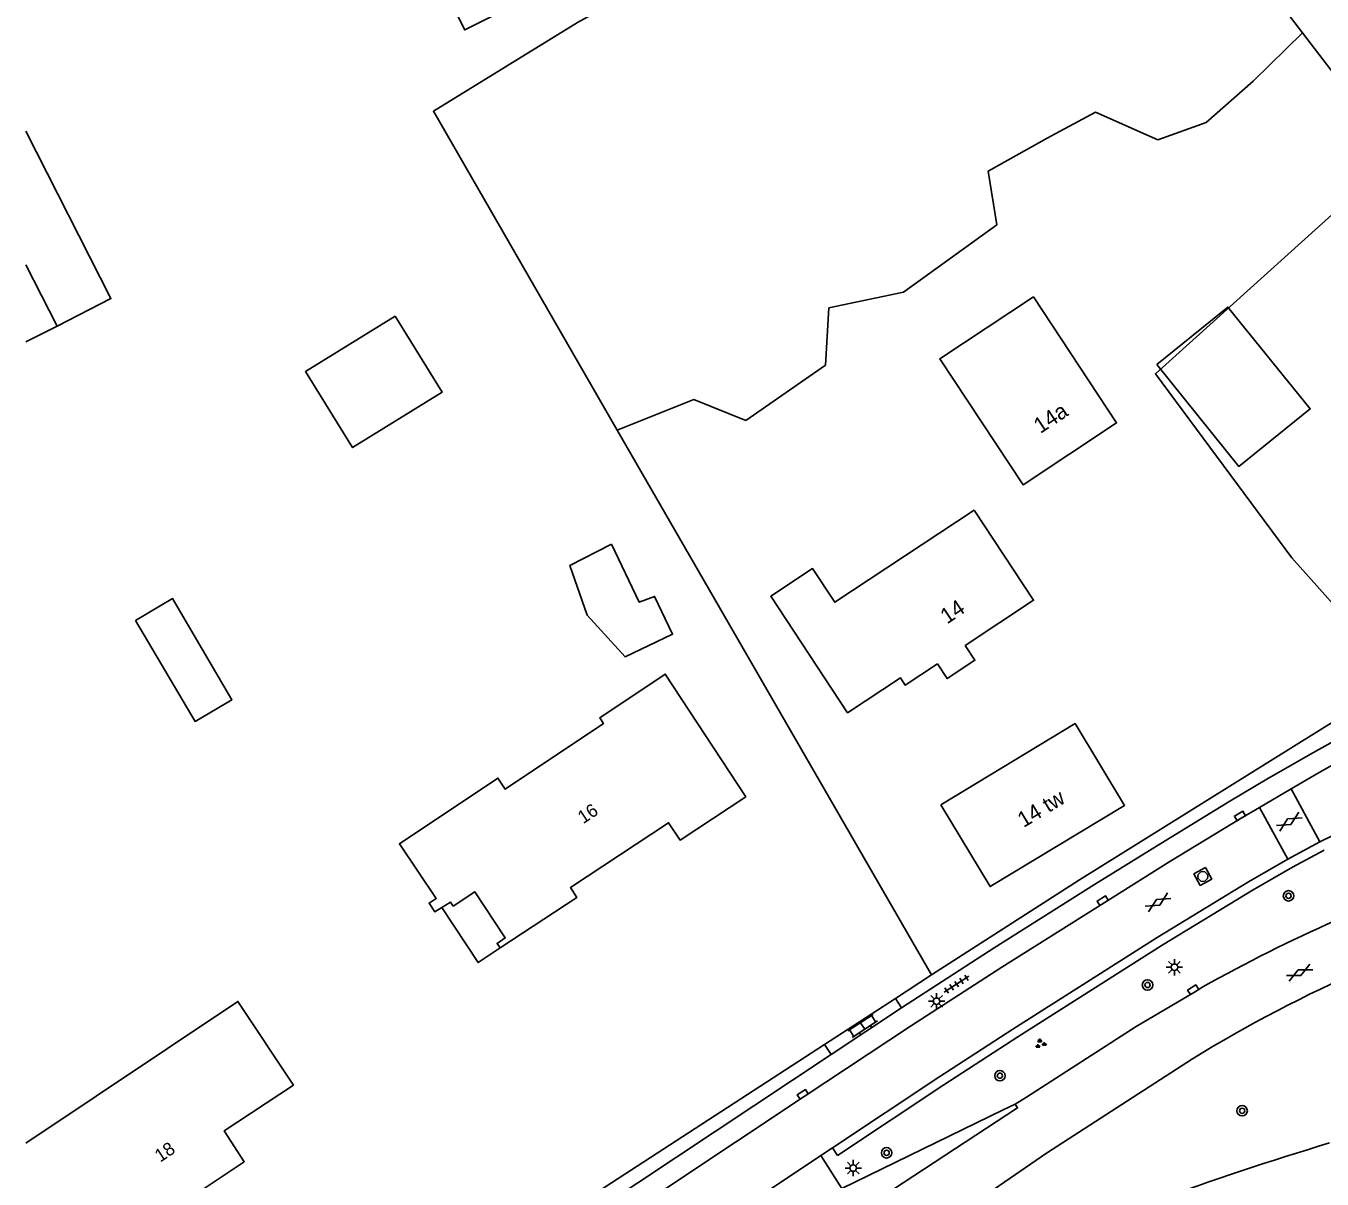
# Model space of a CAD drawing. Extents: x 137999 to 141000, y 397500 to 400501.
# Drawn here: x 138000 to 138099.1, y 398603.5 to 398691.6 of the extents above; entities that cross this region are included whole.
import ezdxf

# ---------------------------------------------------------------- set-up
doc = ezdxf.new("R2010")
doc.units = 0
for name, color, linetype in [('gg-afsc-erfafscheiding', 7, 'Continuous'), ('gg-anno-huisnummerreeks BGT', 7, 'Continuous'), ('gg-bbg-gedigitaliseerde bebouwing', 7, 'Continuous'), ('gg-bbg-gedigitaliseerde bijgebouw', 7, 'Continuous'), ('gg-bbg-hoofdgebouw', 7, 'Continuous'), ('gg-bbg-luifel en loopbrug', 7, 'Continuous'), ('gg-knt-bronhoudergrens', 7, 'Continuous'), ('gg-knt-verharding', 7, 'Continuous'), ('gt-anno-plantopografie huisnummer', 7, 'Continuous'), ('gt-bbg-plantopografie pand', 7, 'Continuous'), ('gt-grn-groengrens', 7, 'Continuous'), ('gt-symb-boom', 7, 'Continuous'), ('gt-symb-gesloten verharding', 7, 'Continuous'), ('gt-symb-groenvak', 7, 'Continuous'), ('gt-symb-klinker verharding', 7, 'Continuous'), ('gt-symb-kolk', 7, 'Continuous'), ('gt-symb-lichtmast', 7, 'Continuous'), ('gt-symb-rioolschacht', 7, 'Continuous'), ('gt-symb-tegel verharding', 7, 'Continuous')]:
    doc.layers.add(name, color=color, linetype=linetype)

# ---------------------------------------------------------------- blocks, each defined once
blk = doc.blocks.new('gt0-KOLK')
at = {"layer": 'gt-symb-kolk'}
blk.add_lwpolyline([(0, 0), (0.375, 0), (0.375, 0.4), (-0.375, 0.4), (-0.375, 0), (0, 0)], dxfattribs=at)
blk = doc.blocks.new('gt0-GESVH1')
at = {"layer": 'gt-symb-gesloten verharding'}
for p, q in [((-0.992, -0.261), (0.008, 0.239)), ((0.008, -0.261), (-0.992, 0.239)), ((0.008, 0.239), (1.008, -0.261)), ((1.008, 0.239), (0.008, -0.261))]:
    blk.add_line(p, q, dxfattribs=at)
blk = doc.blocks.new('gt0-BOOM')
at = {"layer": 'gt-symb-boom'}
for radius in [0.4, 0.2]:
    blk.add_circle((0, 0), radius, dxfattribs=at)
blk = doc.blocks.new('gt0-TEG1')
at = {"layer": 'gt-symb-tegel verharding'}
for p, q in [((-1.125, 0), (1.125, 0)), ((-0.9, -0.25), (-0.9, 0.25)), ((-0.45, -0.25), (-0.45, 0.25)), ((0, -0.25), (0, 0.25)), ((0.45, -0.25), (0.45, 0.25)), ((0.9, -0.25), (0.9, 0.25))]:
    blk.add_line(p, q, dxfattribs=at)
blk = doc.blocks.new('gt0-LMAST')
at = {"layer": 'gt-symb-lichtmast'}
for p, q in [((-0.182, 0.173), (-0.447, 0.438)), ((-0.005, 0.246), (-0.005, 0.621)), ((0.172, 0.173), (0.437, 0.438)), ((-0.255, -0.004), (-0.63, -0.004)), ((-0.182, -0.181), (-0.447, -0.446)), ((-0.005, -0.254), (-0.005, -0.629)), ((0.437, -0.446), (0.172, -0.181)), ((0.245, -0.004), (0.62, -0.004))]:
    blk.add_line(p, q, dxfattribs=at)
blk.add_circle((-0.005, -0.004), 0.25, dxfattribs=at)
blk = doc.blocks.new('gt0-RS')
at = {"layer": 'gt-symb-rioolschacht'}
blk.add_lwpolyline([(-0.5, -0.5), (0.5, -0.5), (0.5, 0.5), (-0.5, 0.5)], close=True, dxfattribs=at)
blk.add_circle((0, 0), 0.375, dxfattribs=at)
blk = doc.blocks.new('gt0-GRVAK')
at = {"layer": 'gt-symb-groenvak'}
for p, q in [((-0.11, 0.189), (-0.228, 0.24)), ((-0.182, 0.153), (0.088, 0.153)), ((-0.091, 0.211), (-0.156, 0.322)), ((-0.047, 0.214), (-0.047, 0.393)), ((-0.004, 0.211), (0.061, 0.322)), ((0.015, 0.189), (0.133, 0.24)), ((0.262, -0.052), (0.197, 0.059)), ((0.305, -0.049), (0.305, 0.13)), ((0.349, -0.052), (0.414, 0.059)), ((-0.245, -0.228), (-0.363, -0.177)), ((-0.318, -0.264), (-0.047, -0.264)), ((-0.226, -0.206), (-0.291, -0.095)), ((-0.183, -0.203), (-0.183, -0.024)), ((-0.139, -0.206), (-0.074, -0.095)), ((-0.12, -0.228), (-0.002, -0.177)), ((0.243, -0.074), (0.125, -0.023)), ((0.17, -0.11), (0.441, -0.11)), ((0.368, -0.074), (0.486, -0.023))]:
    blk.add_line(p, q, dxfattribs=at)
blk = doc.blocks.new('gt0-KL1')
at = {"layer": 'gt-symb-klinker verharding'}
for p, q in [((-1.15, 0.3), (1.15, 0.3)), ((-1, -0.3), (-1, 0.3)), ((-0.5, 0.3), (-0.5, 0.45)), ((0, -0.3), (0, 0.3)), ((0.5, 0.3), (0.5, 0.45)), ((1, -0.3), (1, 0.3)), ((-1.15, -0.3), (1.15, -0.3)), ((-0.5, -0.45), (-0.5, -0.3)), ((0.5, -0.45), (0.5, -0.3))]:
    blk.add_line(p, q, dxfattribs=at)

msp = doc.modelspace()

# ---------------------------------------------------------------- linework, layer by layer
at = {"layer": 'gg-afsc-erfafscheiding'}
for q in [(138069.204, 398619.117), (138061.038, 398613.811)]:
    msp.add_line((138066.457, 398617.332), q, dxfattribs=at)
msp.add_lwpolyline([(138061.038, 398613.811), (138033.43, 398595.873), (138034.081, 398594.838)], dxfattribs=at)
at = {"layer": 'gg-bbg-gedigitaliseerde bebouwing'}
for points in [[(138055.011, 398632.72), (138048.86, 398642.104), (138043.851, 398638.761), (138044.134, 398638.336), (138036.625, 398633.324), (138036.068, 398634.157), (138028.55, 398629.14), (138031.343, 398624.956), (138030.817, 398624.605), (138031.262, 398623.938), (138031.793, 398624.275)], [(138031.793, 398624.275), (138032.447, 398624.689), (138032.651, 398624.38)], [(138000, 398606.271), (138016.202, 398617.092), (138020.451, 398610.71)]]:
    msp.add_lwpolyline(points, dxfattribs=at)
at = {"layer": 'gg-bbg-gedigitaliseerde bijgebouw'}
for points in [[(138039.358, 398694.275), (138033.541, 398691.332), (138030.336, 398697.668)], [(138028.212, 398669.445), (138021.376, 398665.218), (138024.965, 398659.412), (138031.802, 398663.638), (138028.212, 398669.445)], [(138008.379, 398646.211), (138012.925, 398638.487), (138015.75, 398640.149), (138011.203, 398647.873), (138008.379, 398646.211)]]:
    msp.add_lwpolyline(points, dxfattribs=at)
at = {"layer": 'gg-bbg-hoofdgebouw'}
msp.add_line((138000, 398673.389), (138002.381, 398668.702), dxfattribs=at)
for points in [[(138002.381, 398668.702), (138006.498, 398670.794), (138000, 398683.586)], [(138055.011, 398632.72), (138049.991, 398629.42), (138049.121, 398630.75), (138041.611, 398625.79), (138042.101, 398625.04), (138036.251, 398621.18)], [(138036.251, 398621.18), (138036.011, 398621.531), (138036.641, 398621.95), (138034.321, 398625.47), (138032.651, 398624.38)], [(138020.451, 398610.71), (138015.161, 398607.2), (138016.681, 398604.85), (138009.421, 398600.001), (138009.761, 398599.47), (138009.171, 398599.08), (138008.211, 398600.54), (138001.711, 398596.22)]]:
    msp.add_lwpolyline(points, dxfattribs=at)
at = {"layer": 'gg-bbg-luifel en loopbrug'}
msp.add_line((138000, 398667.493), (138002.381, 398668.702), dxfattribs=at)
for points in [[(138044.759, 398652.028), (138046.87, 398647.6), (138048.043, 398648.037), (138049.42, 398645.15), (138045.791, 398643.419), (138042.883, 398646.61), (138041.581, 398650.405), (138044.759, 398652.028)], [(138031.793, 398624.275), (138034.57, 398620.07), (138036.251, 398621.18)]]:
    msp.add_lwpolyline(points, dxfattribs=at)
at = {"layer": 'gg-knt-bronhoudergrens'}
for p, q in [((138104.765, 398681.666), (138097.569, 398691.099)), ((138045.188, 398660.753), (138069.204, 398619.117))]:
    msp.add_line(p, q, dxfattribs=at)
for points in [[(138045.188, 398660.753), (138031.14, 398685.107), (138042.159, 398691.885), (138059.801, 398701.617), (138080.921, 398712.92), (138092.629, 398697.574), (138097.569, 398691.099)], [(138045.188, 398660.753), (138051.058, 398663.078), (138055.026, 398661.491), (138061.112, 398665.724), (138061.377, 398670.09), (138067.065, 398671.28), (138074.209, 398676.44), (138073.547, 398680.541), (138078.045, 398683.054), (138081.749, 398685.039), (138086.512, 398682.922), (138090.216, 398684.245), (138093.788, 398687.42), (138097.569, 398691.099)], [(138104.574, 398642.227), (138096.743, 398650.997), (138086.329, 398665.051), (138104.765, 398681.666)], [(138069.204, 398619.117), (138080.522, 398626.379), (138105.064, 398641.678), (138104.574, 398642.227)]]:
    msp.add_lwpolyline(points, dxfattribs=at)
at = {"layer": 'gg-knt-verharding'}
for p, q in [((138096.71, 398633.348), (138094.279, 398631.916)), ((138096.71, 398633.348), (138098.905, 398629.281)), ((138094.279, 398631.916), (138096.457, 398627.975)), ((138096.457, 398627.975), (138098.905, 398629.281)), ((138066.457, 398617.332), (138066.923, 398616.599)), ((138066.923, 398616.599), (138061.547, 398613.039)), ((138061.547, 398613.039), (138061.038, 398613.811)), ((138034.081, 398594.838), (138061.547, 398613.039)), ((138060.764, 398605.334), (138061.642, 398605.915)), ((138041.69, 398592.648), (138060.764, 398605.334)), ((138060.764, 398605.334), (138062.368, 398602.808))]:
    msp.add_line(p, q, dxfattribs=at)
for points in [[(138106.708, 398640.761), (138098.175, 398636), (138094.848, 398634.087), (138092.011, 398632.401), (138086.399, 398628.97), (138081.674, 398626.035), (138074, 398621.183), (138066.923, 398616.599)], [(138096.71, 398633.348), (138098.834, 398634.58), (138100.889, 398635.737), (138106.41, 398638.695)], [(138098.905, 398629.281), (138103.967, 398631.768), (138108.446, 398633.995)], [(138000, 398570.352), (138017.33, 398581.822), (138059.483, 398609.824), (138067.618, 398615.215), (138074.585, 398619.711), (138082.398, 398624.627), (138087.441, 398627.783), (138092.889, 398631.098), (138094.279, 398631.916)], [(138061.642, 398605.915), (138069.779, 398611.304), (138075.435, 398614.981), (138086.473, 398621.987), (138093.445, 398626.225), (138096.457, 398627.975)], [(138089.959, 398618.214), (138089.319, 398617.816), (138084.865, 398615.176)], [(138075.609, 398609.243), (138076.482, 398609.771), (138084.865, 398615.176)], [(138063.952, 398595.837), (138078.012, 398605.497), (138089.149, 398612.715)], [(138061.488, 398599.602), (138075.797, 398608.966), (138075.609, 398609.243)], [(138062.368, 398602.808), (138074.685, 398608.809), (138075.609, 398609.243)]]:
    msp.add_lwpolyline(points, dxfattribs=at)
for centre, radius, start, end in [((138150.273, 398510.099), 123.801, 108.64886, 119.15603), ((138146.169, 398519.517), 109.257, 105.85259, 121.45902), ((138174.142, 398360.048), 257.265, 106.83782, 113.11205)]:
    msp.add_arc(centre, radius, start, end, dxfattribs=at)
at = {"layer": 'gt-bbg-plantopografie pand'}
for points in [[(138077.001, 398670.929), (138069.849, 398666.207), (138076.207, 398656.577), (138083.359, 398661.298), (138077.001, 398670.929)], [(138086.427, 398665.758), (138092.708, 398657.977), (138098.155, 398662.375), (138091.873, 398670.155), (138086.427, 398665.758)], [(138069.661, 398642.897), (138067.199, 398641.272), (138066.835, 398641.822), (138062.796, 398639.156), (138056.923, 398648.052), (138060.127, 398650.168), (138061.824, 398647.597), (138072.473, 398654.627)], [(138072.473, 398654.627), (138077.013, 398647.751), (138071.78, 398644.296)], [(138069.661, 398642.897), (138070.41, 398641.762), (138072.53, 398643.161), (138071.78, 398644.296)], [(138069.918, 398632.124), (138080.191, 398638.327), (138083.964, 398632.077), (138073.691, 398625.875), (138069.918, 398632.124)]]:
    msp.add_lwpolyline(points, dxfattribs=at)
at = {"layer": 'gt-grn-groengrens'}
for p, q in [((138096.798, 398627.363), (138099.224, 398628.658)), ((138062.029, 398605.332), (138061.642, 398605.915))]:
    msp.add_line(p, q, dxfattribs=at)
msp.add_lwpolyline([(138062.029, 398605.332), (138070.163, 398610.719), (138075.813, 398614.392), (138086.842, 398621.392), (138093.803, 398625.623), (138096.798, 398627.363)], dxfattribs=at)

# ---------------------------------------------------------------- block references
at = {"layer": 'gt-symb-boom'}
for p in [(138096.502, 398625.165), (138085.723, 398618.353), (138074.442, 398611.421), (138092.956, 398608.743), (138065.783, 398605.529)]:
    msp.add_blockref('gt0-BOOM', p, dxfattribs=at)
at = {"layer": 'gt-symb-gesloten verharding'}
for p, rotation in [((138096.548, 398630.839), 30.796713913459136), ((138086.515, 398624.667), 30.796713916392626), ((138097.333, 398619.304), 25.667875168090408)]:
    msp.add_blockref('gt0-GESVH1', p, dxfattribs=dict(at, rotation=rotation))
at = {"layer": 'gt-symb-groenvak'}
msp.add_blockref('gt0-GRVAK', (138077.531, 398613.858), dxfattribs=at)
at = {"layer": 'gt-symb-klinker verharding', "rotation": -146.5005999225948}
msp.add_blockref('gt0-KL1', (138063.955, 398615.222), dxfattribs=at)
at = {"layer": 'gt-symb-kolk'}
for p, rotation in [((138092.889, 398631.098), 30.462640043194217), ((138082.398, 398624.627), 32.0053832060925), ((138089.319, 398617.816), 31.877816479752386), ((138059.483, 398609.824), 33.49940007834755)]:
    msp.add_blockref('gt0-KOLK', p, dxfattribs=dict(at, rotation=rotation))
at = {"layer": 'gt-symb-lichtmast'}
for p in [(138087.785, 398619.71), (138069.61, 398617.11), (138063.238, 398604.37)]:
    msp.add_blockref('gt0-LMAST', p, dxfattribs=at)
at = {"layer": 'gt-symb-rioolschacht', "rotation": -150.79515966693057}
msp.add_blockref('gt0-RS', (138089.95, 398626.641), dxfattribs=at)
at = {"layer": 'gt-symb-tegel verharding', "rotation": 32.70422579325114}
msp.add_blockref('gt0-TEG1', (138071.13, 398618.412), dxfattribs=at)

# ---------------------------------------------------------------- texts
at = {"layer": 'gg-anno-huisnummerreeks BGT'}
for s, rotation, p in [('16', 33.5, (138042.592, 398630.632)), ('18', 33.7, (138010.264, 398604.774))]:
    msp.add_text(s, height=1, rotation=rotation, dxfattribs=at).set_placement(p)
at = {"layer": 'gt-anno-plantopografie huisnummer'}
for s, rotation, p in [('14a', 33.42818, (138077.531, 398660.446)), ('14', 33.74378, (138070.4, 398645.89)), ('14 tw', 31.1243, (138076.249, 398630.339))]:
    msp.add_text(s, height=1.2, rotation=rotation, dxfattribs=at).set_placement(p)

doc.saveas('drawing.dxf')
